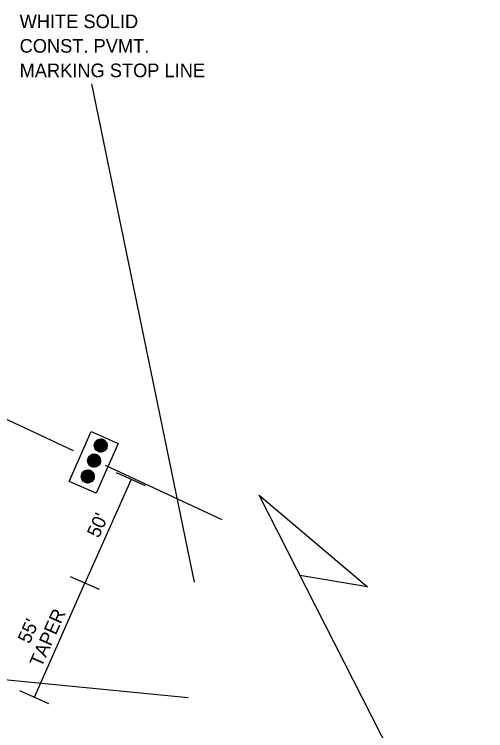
# Model space of a CAD drawing. Extents: x 1678017 to 1687792, y 404433 to 413488.
# Drawn here: x 1682680.2 to 1682887.6, y 408299.8 to 408615.3 of the extents above; entities that cross this region are included whole.
import ezdxf

# ---------------------------------------------------------------- set-up
doc = ezdxf.new("R2010")
doc.units = 0
doc.layers.add('Default', color=7, linetype='Continuous')

msp = doc.modelspace()

# ---------------------------------------------------------------- linework, layer by layer
at = {"layer": 'Default'}
for p, q in [((1682714.17, 408584.75), (1682759.32, 408365.16)), ((1682623.59, 408461.67), (1682706.11, 408423.26)), ((1682719.3, 408428.03), (1682715.68, 408426.63)), ((1682719.12, 408428.1), (1682715.77, 408426.8)), ((1682718.92, 408428.15), (1682715.88, 408426.98)), ((1682718.69, 408428.2), (1682716.02, 408427.17)), ((1682718.42, 408428.23), (1682716.2, 408427.37)), ((1682718.07, 408428.22), (1682716.46, 408427.6)), ((1682717.4, 408428.1), (1682717.04, 408427.96)), ((1682720.32, 408427.35), (1682715.38, 408425.44)), ((1682720.41, 408427.25), (1682715.38, 408425.31)), ((1682720.22, 408427.45), (1682715.39, 408425.58)), ((1682720.5, 408427.15), (1682715.39, 408425.18)), ((1682720.12, 408427.54), (1682715.4, 408425.72)), ((1682720.58, 408427.05), (1682715.4, 408425.05)), ((1682720.65, 408426.94), (1682715.41, 408424.92)), ((1682720.01, 408427.63), (1682715.42, 408425.86)), ((1682720.72, 408426.84), (1682715.43, 408424.8)), ((1682719.89, 408427.72), (1682715.46, 408426.01)), ((1682720.78, 408426.73), (1682715.46, 408424.67)), ((1682719.76, 408427.81), (1682715.49, 408426.16)), ((1682720.84, 408426.61), (1682715.49, 408424.55)), ((1682720.89, 408426.5), (1682715.53, 408424.43)), ((1682719.62, 408427.89), (1682715.54, 408426.31)), ((1682720.94, 408426.38), (1682715.58, 408424.31)), ((1682719.47, 408427.96), (1682715.6, 408426.47)), ((1682720.98, 408426.27), (1682715.62, 408424.2)), ((1682721.02, 408426.15), (1682715.68, 408424.08)), ((1682721.05, 408426.03), (1682715.73, 408423.97)), ((1682721.08, 408425.9), (1682715.8, 408423.86)), ((1682721.1, 408425.78), (1682715.87, 408423.76)), ((1682721.11, 408425.65), (1682715.94, 408423.65)), ((1682721.12, 408425.52), (1682716.02, 408423.55)), ((1682721.13, 408425.39), (1682716.11, 408423.45)), ((1682721.13, 408425.25), (1682716.2, 408423.35)), ((1682721.12, 408425.11), (1682716.3, 408423.25)), ((1682721.1, 408424.97), (1682716.4, 408423.16)), ((1682721.08, 408424.83), (1682716.51, 408423.07)), ((1682721.05, 408424.69), (1682716.63, 408422.98)), ((1682721.01, 408424.54), (1682716.76, 408422.9)), ((1682720.96, 408424.38), (1682716.9, 408422.82)), ((1682720.9, 408424.23), (1682717.06, 408422.74)), ((1682720.82, 408424.06), (1682717.22, 408422.67)), ((1682720.73, 408423.89), (1682717.41, 408422.61)), ((1682720.61, 408423.71), (1682717.61, 408422.55)), ((1682720.47, 408423.52), (1682717.84, 408422.51)), ((1682720.28, 408423.32), (1682718.12, 408422.48)), ((1682720.01, 408423.08), (1682718.49, 408422.49)), ((1682717.33, 408420.76), (1682712.44, 408418.87)), ((1682717.42, 408420.66), (1682712.44, 408418.74)), ((1682717.51, 408420.56), (1682712.44, 408418.6)), ((1682717.22, 408420.85), (1682712.45, 408419.01)), ((1682717.59, 408420.46), (1682712.45, 408418.47)), ((1682717.67, 408420.36), (1682712.46, 408418.34)), ((1682717.12, 408420.95), (1682712.47, 408419.15)), ((1682717.74, 408420.25), (1682712.48, 408418.22)), ((1682717, 408421.04), (1682712.5, 408419.3)), ((1682717.8, 408420.14), (1682712.5, 408418.09)), ((1682716.87, 408421.12), (1682712.53, 408419.44)), ((1682717.86, 408420.03), (1682712.53, 408417.97)), ((1682717.92, 408419.92), (1682712.57, 408417.85)), ((1682716.74, 408421.2), (1682712.58, 408419.6)), ((1682717.97, 408419.8), (1682712.61, 408417.73)), ((1682716.59, 408421.28), (1682712.63, 408419.75)), ((1682718.01, 408419.69), (1682712.65, 408417.61)), ((1682716.44, 408421.35), (1682712.7, 408419.91)), ((1682718.05, 408419.57), (1682712.7, 408417.5)), ((1682718.09, 408419.45), (1682712.76, 408417.39)), ((1682716.26, 408421.42), (1682712.78, 408420.08)), ((1682718.12, 408419.32), (1682712.82, 408417.28)), ((1682718.14, 408419.2), (1682712.88, 408417.17)), ((1682716.07, 408421.48), (1682712.89, 408420.25)), ((1682718.16, 408419.07), (1682712.95, 408417.06)), ((1682715.85, 408421.53), (1682713.01, 408420.43)), ((1682718.18, 408418.94), (1682713.03, 408416.96)), ((1682718.18, 408418.81), (1682713.11, 408416.85)), ((1682715.6, 408421.57), (1682713.17, 408420.63)), ((1682718.19, 408418.68), (1682713.2, 408416.75)), ((1682718.18, 408418.54), (1682713.3, 408416.66)), ((1682715.29, 408421.58), (1682713.39, 408420.85)), ((1682714.85, 408421.55), (1682713.74, 408421.12)), ((1682718.17, 408418.41), (1682713.4, 408416.56)), ((1682718.15, 408418.26), (1682713.51, 408416.47)), ((1682718.13, 408418.12), (1682713.62, 408416.38)), ((1682718.09, 408417.97), (1682713.75, 408416.3)), ((1682718.05, 408417.82), (1682713.88, 408416.21)), ((1682717.99, 408417.67), (1682714.03, 408416.14)), ((1682717.92, 408417.51), (1682714.19, 408416.06)), ((1682717.84, 408417.34), (1682714.36, 408416)), ((1682717.74, 408417.17), (1682714.55, 408415.94)), ((1682717.61, 408416.98), (1682714.77, 408415.88)), ((1682717.45, 408416.79), (1682715.02, 408415.85)), ((1682717.23, 408416.57), (1682715.33, 408415.83)), ((1682716.88, 408416.3), (1682715.77, 408415.87)), ((1682720.22, 408416.69), (1682771.55, 408392.8)), ((1682714.54, 408413.81), (1682709.65, 408411.92)), ((1682714.63, 408413.71), (1682709.65, 408411.79)), ((1682714.72, 408413.61), (1682709.65, 408411.65)), ((1682714.43, 408413.9), (1682709.66, 408412.06)), ((1682714.8, 408413.51), (1682709.66, 408411.52)), ((1682714.88, 408413.4), (1682709.67, 408411.39)), ((1682714.33, 408414), (1682709.68, 408412.2)), ((1682714.95, 408413.3), (1682709.69, 408411.27)), ((1682714.21, 408414.08), (1682709.71, 408412.35)), ((1682715.01, 408413.19), (1682709.71, 408411.14)), ((1682714.08, 408414.17), (1682709.74, 408412.49)), ((1682715.07, 408413.08), (1682709.74, 408411.02)), ((1682715.13, 408412.97), (1682709.78, 408410.9)), ((1682713.95, 408414.25), (1682709.79, 408412.64)), ((1682715.18, 408412.85), (1682709.82, 408410.78)), ((1682713.8, 408414.33), (1682709.84, 408412.8)), ((1682715.23, 408412.73), (1682709.86, 408410.66)), ((1682713.65, 408414.4), (1682709.91, 408412.96)), ((1682715.27, 408412.62), (1682709.91, 408410.55)), ((1682715.3, 408412.5), (1682709.97, 408410.44)), ((1682713.47, 408414.47), (1682709.99, 408413.13)), ((1682715.33, 408412.37), (1682710.03, 408410.33)), ((1682715.35, 408412.25), (1682710.09, 408410.22)), ((1682713.28, 408414.53), (1682710.1, 408413.3)), ((1682713.06, 408414.58), (1682710.22, 408413.48)), ((1682712.81, 408414.62), (1682710.38, 408413.68)), ((1682712.5, 408414.63), (1682710.6, 408413.9)), ((1682712.06, 408414.59), (1682710.96, 408414.17)), ((1682737.98, 408407.66), (1682725.18, 408413.33)), ((1682715.37, 408412.12), (1682710.17, 408410.11)), ((1682715.39, 408411.99), (1682710.24, 408410.01)), ((1682715.39, 408411.86), (1682710.32, 408409.9)), ((1682715.4, 408411.73), (1682710.41, 408409.8)), ((1682715.39, 408411.59), (1682710.51, 408409.71)), ((1682715.38, 408411.45), (1682710.61, 408409.61)), ((1682715.36, 408411.31), (1682710.72, 408409.52)), ((1682715.34, 408411.17), (1682710.83, 408409.43)), ((1682715.3, 408411.02), (1682710.96, 408409.34)), ((1682715.26, 408410.87), (1682711.09, 408409.26)), ((1682715.2, 408410.72), (1682711.24, 408409.18)), ((1682731.58, 408410.5), (1682711.33, 408364.78)), ((1682715.13, 408410.56), (1682711.4, 408409.11)), ((1682715.05, 408410.39), (1682711.57, 408409.04)), ((1682714.95, 408410.22), (1682711.76, 408408.98)), ((1682714.82, 408410.03), (1682711.98, 408408.93)), ((1682714.66, 408409.84), (1682712.23, 408408.9)), ((1682714.44, 408409.62), (1682712.54, 408408.88)), ((1682714.09, 408409.35), (1682712.98, 408408.92)), ((1682717.73, 408361.95), (1682704.93, 408367.61)), ((1682689.08, 408314.51), (1682711.33, 408364.78)), ((1682591.36, 408330.55), (1682756.79, 408314.47)), ((1682695.48, 408311.68), (1682682.68, 408317.35))]:
    msp.add_line(p, q, dxfattribs=at)
msp.add_lwpolyline([(1682716.28, 408404.37), (1682704.4, 408409.63), (1682714.11, 408431.56), (1682725.99, 408426.3)], close=True, dxfattribs=at)
msp.add_lwpolyline([(1682887.63, 408207.71), (1682787.92, 408403.58), (1682835.6, 408363.11), (1682805.82, 408368.23)], dxfattribs=at)
for centre in [(1682718.25, 408425.36), (1682715.31, 408418.71), (1682712.52, 408411.76)]:
    msp.add_circle(centre, 2.87, dxfattribs=at)

# ---------------------------------------------------------------- texts
for s, p in [('WHITE SOLID', (1682682.57, 408609.23)), ('CONST. PVMT.', (1682682.57, 408598.43)), ('MARKING STOP LINE', (1682682.57, 408587.63))]:
    msp.add_text(s, height=6, dxfattribs=at).set_placement(p)
for s, p in [("50' ", (1682717.43, 408384.36)), ('TAPER', (1682692.17, 408327.33)), ("55' ", (1682686.94, 408337.74))]:
    msp.add_text(s, height=6, rotation=66.1188, dxfattribs=at).set_placement(p)

doc.saveas('drawing.dxf')
